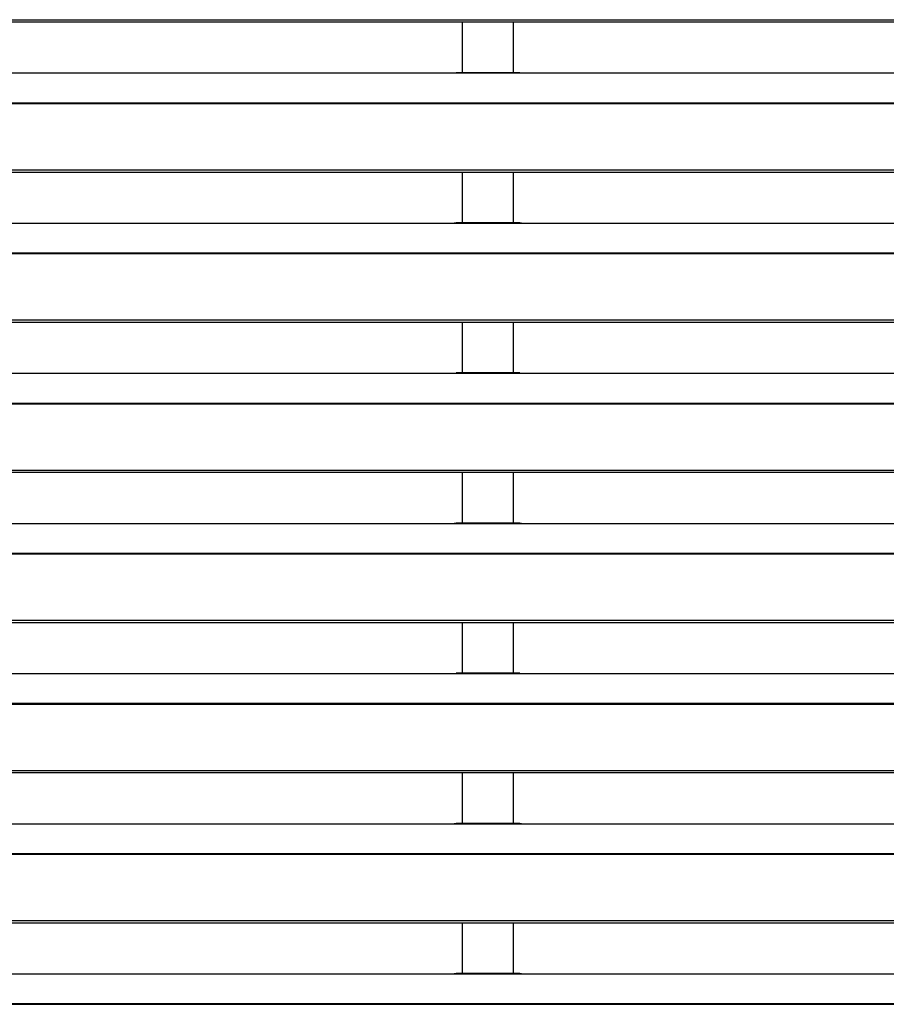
# Model space of a CAD drawing. Header units: millimetres. Extents: x 0 to 39025, y -31299 to 8400.
# Tile 376 of 382: x 16114 to 16368, y 6669 to 6957. Entities that reach past the tile are written whole.
import ezdxf

# ---------------------------------------------------------------- set-up
doc = ezdxf.new("R2010")
doc.units = ezdxf.units.MM

# ---------------------------------------------------------------- blocks, each defined once
blk = doc.blocks.new('*U59')
at = {"lineweight": 25}
for points in [[(7.21, 944.85), (7.21, 944.85), (1142.79, 944.85), (1142.79, 944.85)], [(7.21, 944.2), (7.21, 944.2), (1142.79, 944.2), (1142.79, 944.2)], [(821.5, 944.2), (821.5, 944.2), (821.5, 929.32), (821.5, 929.32)], [(836.5, 929.32), (836.5, 929.32), (836.5, 944.2), (836.5, 944.2)], [(247, 929.24), (247, 929.24), (818, 929.24), (818, 929.24)], [(818, 929.24), (818, 929.24), (840, 929.24), (840, 929.24)], [(838.31, 929.32), (838.31, 929.32), (819.66, 929.32), (819.66, 929.32)], [(840, 929.24), (840, 929.24), (1108, 929.24), (1108, 929.24)], [(16.21, 920.53), (16.21, 920.53), (1133.33, 920.53), (1133.33, 920.53)], [(16.21, 920.31), (16.21, 920.31), (1133.33, 920.31), (1133.33, 920.31)], [(7.21, 900.88), (7.21, 900.88), (1142.79, 900.88), (1142.79, 900.88)], [(7.21, 900.23), (7.21, 900.23), (1142.79, 900.23), (1142.79, 900.23)], [(821.5, 900.23), (821.5, 900.23), (821.5, 885.34), (821.5, 885.34)], [(836.5, 885.34), (836.5, 885.34), (836.5, 900.23), (836.5, 900.23)], [(247, 885.26), (247, 885.26), (818, 885.26), (818, 885.26)], [(818, 885.26), (818, 885.26), (840, 885.26), (840, 885.26)], [(838.31, 885.34), (838.31, 885.34), (819.66, 885.34), (819.66, 885.34)], [(840, 885.26), (840, 885.26), (1108, 885.26), (1108, 885.26)], [(16.21, 876.55), (16.21, 876.55), (1133.33, 876.55), (1133.33, 876.55)], [(16.21, 876.33), (16.21, 876.33), (1133.33, 876.33), (1133.33, 876.33)], [(7.21, 856.9), (7.21, 856.9), (1142.79, 856.9), (1142.79, 856.9)], [(7.21, 856.25), (7.21, 856.25), (1142.79, 856.25), (1142.79, 856.25)], [(821.5, 856.25), (821.5, 856.25), (821.5, 841.37), (821.5, 841.37)], [(836.5, 841.37), (836.5, 841.37), (836.5, 856.25), (836.5, 856.25)], [(247, 841.29), (247, 841.29), (818, 841.29), (818, 841.29)], [(818, 841.29), (818, 841.29), (840, 841.29), (840, 841.29)], [(838.31, 841.37), (838.31, 841.37), (819.66, 841.37), (819.66, 841.37)], [(840, 841.29), (840, 841.29), (1108, 841.29), (1108, 841.29)], [(16.21, 832.58), (16.21, 832.58), (1133.33, 832.58), (1133.33, 832.58)], [(16.21, 832.36), (16.21, 832.36), (1133.33, 832.36), (1133.33, 832.36)], [(7.21, 812.93), (7.21, 812.93), (1142.79, 812.93), (1142.79, 812.93)], [(7.21, 812.28), (7.21, 812.28), (1142.79, 812.28), (1142.79, 812.28)], [(821.5, 812.28), (821.5, 812.28), (821.5, 797.4), (821.5, 797.4)], [(836.5, 797.4), (836.5, 797.4), (836.5, 812.28), (836.5, 812.28)], [(247, 797.32), (247, 797.32), (818, 797.32), (818, 797.32)], [(818, 797.32), (818, 797.32), (840, 797.32), (840, 797.32)], [(838.31, 797.4), (838.31, 797.4), (819.66, 797.4), (819.66, 797.4)], [(840, 797.32), (840, 797.32), (1108, 797.32), (1108, 797.32)], [(16.21, 788.61), (16.21, 788.61), (1133.33, 788.61), (1133.33, 788.61)], [(16.21, 788.38), (16.21, 788.38), (1133.33, 788.38), (1133.33, 788.38)], [(7.21, 768.96), (7.21, 768.96), (1142.79, 768.96), (1142.79, 768.96)], [(7.21, 768.31), (7.21, 768.31), (1142.79, 768.31), (1142.79, 768.31)], [(821.5, 768.31), (821.5, 768.31), (821.5, 753.42), (821.5, 753.42)], [(836.5, 753.42), (836.5, 753.42), (836.5, 768.31), (836.5, 768.31)], [(247, 753.34), (247, 753.34), (818, 753.34), (818, 753.34)], [(818, 753.34), (818, 753.34), (840, 753.34), (840, 753.34)], [(838.31, 753.42), (838.31, 753.42), (819.66, 753.42), (819.66, 753.42)], [(840, 753.34), (840, 753.34), (1108, 753.34), (1108, 753.34)], [(16.21, 744.64), (16.21, 744.64), (1133.33, 744.64), (1133.33, 744.64)], [(16.21, 744.42), (16.21, 744.42), (1133.33, 744.42), (1133.33, 744.42)], [(7.21, 724.98), (7.21, 724.98), (1142.79, 724.98), (1142.79, 724.98)], [(7.21, 724.33), (7.21, 724.33), (1142.79, 724.33), (1142.79, 724.33)], [(821.5, 724.33), (821.5, 724.33), (821.5, 709.45), (821.5, 709.45)], [(836.5, 709.45), (836.5, 709.45), (836.5, 724.33), (836.5, 724.33)], [(838.31, 709.45), (838.31, 709.45), (819.66, 709.45), (819.66, 709.45)], [(247, 709.37), (247, 709.37), (818, 709.37), (818, 709.37)], [(818, 709.37), (818, 709.37), (840, 709.37), (840, 709.37)], [(840, 709.37), (840, 709.37), (1108, 709.37), (1108, 709.37)], [(16.21, 700.66), (16.21, 700.66), (1133.33, 700.66), (1133.33, 700.66)], [(16.21, 700.44), (16.21, 700.44), (1133.33, 700.44), (1133.33, 700.44)], [(7.21, 681.01), (7.21, 681.01), (1142.79, 681.01), (1142.79, 681.01)], [(7.21, 680.36), (7.21, 680.36), (1142.79, 680.36), (1142.79, 680.36)], [(821.5, 680.36), (821.5, 680.36), (821.5, 665.48), (821.5, 665.48)], [(836.5, 665.48), (836.5, 665.48), (836.5, 680.36), (836.5, 680.36)], [(247, 665.39), (247, 665.39), (818, 665.39), (818, 665.39)], [(818, 665.39), (818, 665.39), (840, 665.39), (840, 665.39)], [(838.31, 665.48), (838.31, 665.48), (819.66, 665.48), (819.66, 665.48)], [(840, 665.39), (840, 665.39), (1108, 665.39), (1108, 665.39)], [(16.21, 656.68), (16.21, 656.68), (1133.33, 656.68), (1133.33, 656.68)], [(16.21, 656.46), (16.21, 656.46), (1133.33, 656.46), (1133.33, 656.46)]]:
    blk.add_open_spline(points, degree=3, dxfattribs=at)
for points in [[(818, 929.24), (818, 929.24), (819.12, 929.29), (819.12, 929.29), (819.12, 929.29), (819.66, 929.29), (819.66, 929.29)], [(838.31, 929.29), (838.31, 929.29), (838.84, 929.29), (838.84, 929.29), (838.84, 929.29), (840, 929.24), (840, 929.24)], [(818, 885.26), (818, 885.26), (819.12, 885.32), (819.12, 885.32), (819.12, 885.32), (819.66, 885.32), (819.66, 885.32)], [(838.31, 885.33), (838.31, 885.33), (838.84, 885.32), (838.84, 885.32), (838.84, 885.32), (840, 885.26), (840, 885.26)], [(818, 841.29), (818, 841.29), (819.12, 841.34), (819.12, 841.34), (819.12, 841.34), (819.66, 841.34), (819.66, 841.34)], [(838.31, 841.35), (838.31, 841.35), (838.84, 841.34), (838.84, 841.34), (838.84, 841.34), (840, 841.29), (840, 841.29)], [(818, 797.32), (818, 797.32), (819.12, 797.37), (819.12, 797.37), (819.12, 797.37), (819.66, 797.38), (819.66, 797.38)], [(838.31, 797.38), (838.31, 797.38), (838.84, 797.38), (838.84, 797.38), (838.84, 797.38), (840, 797.32), (840, 797.32)], [(818, 753.34), (818, 753.34), (819.12, 753.39), (819.12, 753.39), (819.12, 753.39), (819.66, 753.4), (819.66, 753.4)], [(838.31, 753.4), (838.31, 753.4), (838.84, 753.4), (838.84, 753.4), (838.84, 753.4), (840, 753.34), (840, 753.34)], [(818, 709.37), (818, 709.37), (819.12, 709.42), (819.12, 709.42), (819.12, 709.42), (819.66, 709.43), (819.66, 709.43)], [(838.31, 709.43), (838.31, 709.43), (838.84, 709.43), (838.84, 709.43), (838.84, 709.43), (840, 709.37), (840, 709.37)], [(818, 665.39), (818, 665.39), (819.12, 665.45), (819.12, 665.45), (819.12, 665.45), (819.66, 665.45), (819.66, 665.45)], [(838.31, 665.46), (838.31, 665.46), (838.84, 665.45), (838.84, 665.45), (838.84, 665.45), (840, 665.39), (840, 665.39)]]:
    blk.add_open_spline(points, degree=3, knots=[0, 0, 0, 0, 1, 1, 1, 2, 2, 2, 2], dxfattribs=at)

msp = doc.modelspace()

# ---------------------------------------------------------------- block references
at = {"color": 1}
msp.add_blockref('*U59', (15421.96, 6012.43), dxfattribs=at)

doc.saveas('drawing.dxf')
